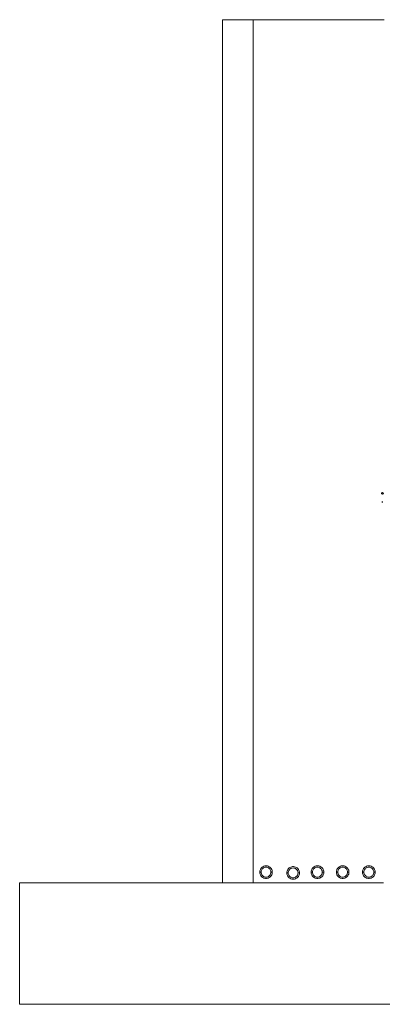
# Model space of a CAD drawing. Header units: millimetres. Extents: x -261 to 187, y -214 to 106.
# Tile 482 of 656: x -261 to -222, y -34 to 71. Entities that reach past the tile are written whole.
import ezdxf

# ---------------------------------------------------------------- set-up
doc = ezdxf.new("R2010")
doc.units = ezdxf.units.MM
doc.header["$LTSCALE"] = 0.005
doc.header["$MEASUREMENT"] = 0
doc.layers.get('0').update_dxf_attribs({"lineweight": 18})
doc.layers.add('IFC-Laje-Contorno', color=9, linetype='Continuous', lineweight=5)
doc.layers.add('IFC-Parede padrão-Contorno', color=9, linetype='Continuous', lineweight=5)

msp = doc.modelspace()

# ---------------------------------------------------------------- linework, layer by layer
for p, q in [((-222.26, 20.6), (-222.26, 20.71)), ((-222.26, 20.71), (-222.25, 20.71)), ((-222.26, 20.6), (-222.25, 20.6)), ((-222.25, 20.71), (-222.24, 20.71)), ((-222.25, 20.71), (-222.25, 20.71)), ((-222.25, 20.6), (-222.25, 20.71)), ((-222.25, 20.6), (-222.24, 20.6)), ((-222.25, 20.6), (-222.25, 20.6)), ((-222.24, 20.71), (-222.21, 20.71)), ((-222.24, 20.71), (-222.24, 20.71)), ((-222.24, 20.6), (-222.24, 20.71)), ((-222.24, 20.6), (-222.21, 20.6)), ((-222.24, 20.6), (-222.24, 20.6)), ((-222.21, 20.71), (-222.2, 20.71)), ((-222.21, 20.6), (-222.2, 20.61)), ((-222.2, 20.71), (-222.18, 20.71)), ((-222.2, 20.71), (-222.2, 20.61)), ((-222.2, 20.61), (-222.18, 20.61)), ((-222.17, 19.79), (-222.16, 19.79)), ((-222.17, 19.79), (-222.17, 19.78)), ((-222.17, 19.68), (-222.17, 19.78)), ((-222.17, 19.78), (-222.17, 19.78)), ((-222.17, 19.68), (-222.17, 19.78)), ((-222.17, 19.68), (-222.17, 19.68)), ((-222.17, 19.67), (-222.17, 19.68)), ((-222.17, 19.67), (-222.16, 19.67))]:
    msp.add_line(p, q)
for points in [[(-222.25, 20.71), (-222.25, 20.71), (-222.25, 20.71), (-222.25, 20.71), (-222.25, 20.71), (-222.25, 20.71), (-222.25, 20.71), (-222.25, 20.71), (-222.25, 20.71), (-222.25, 20.71)], [(-222.25, 20.71), (-222.25, 20.71), (-222.25, 20.71), (-222.25, 20.71), (-222.25, 20.71), (-222.25, 20.71), (-222.25, 20.71), (-222.25, 20.71), (-222.25, 20.71), (-222.25, 20.71)], [(-222.25, 20.6), (-222.25, 20.6), (-222.25, 20.6), (-222.25, 20.6), (-222.25, 20.6), (-222.25, 20.6), (-222.25, 20.6), (-222.25, 20.6), (-222.25, 20.6), (-222.25, 20.6)], [(-222.25, 20.6), (-222.25, 20.6), (-222.25, 20.6), (-222.25, 20.6), (-222.25, 20.6), (-222.25, 20.6), (-222.25, 20.6), (-222.25, 20.6), (-222.25, 20.6), (-222.25, 20.6)], [(-222.24, 20.71), (-222.24, 20.71), (-222.24, 20.71), (-222.24, 20.71), (-222.24, 20.71), (-222.24, 20.71), (-222.24, 20.71), (-222.24, 20.71), (-222.24, 20.71), (-222.24, 20.71)], [(-222.24, 20.71), (-222.24, 20.71), (-222.24, 20.71), (-222.24, 20.71), (-222.24, 20.71), (-222.24, 20.71), (-222.24, 20.71), (-222.24, 20.71), (-222.24, 20.71), (-222.24, 20.71)], [(-222.24, 20.6), (-222.24, 20.6), (-222.24, 20.6), (-222.24, 20.6), (-222.24, 20.6), (-222.24, 20.6), (-222.24, 20.6), (-222.24, 20.6), (-222.24, 20.6), (-222.24, 20.6)], [(-222.24, 20.6), (-222.24, 20.6), (-222.24, 20.6), (-222.24, 20.6), (-222.24, 20.6), (-222.24, 20.6), (-222.24, 20.6), (-222.24, 20.6), (-222.24, 20.6), (-222.24, 20.6)], [(-222.17, 19.79), (-222.17, 19.79), (-222.17, 19.79), (-222.17, 19.79), (-222.17, 19.79), (-222.17, 19.79), (-222.17, 19.79), (-222.17, 19.79), (-222.17, 19.79), (-222.17, 19.79)], [(-222.17, 19.78), (-222.17, 19.78), (-222.17, 19.78), (-222.17, 19.78), (-222.17, 19.78), (-222.17, 19.78), (-222.17, 19.78), (-222.17, 19.78), (-222.17, 19.78), (-222.17, 19.78)], [(-222.17, 19.68), (-222.17, 19.68), (-222.17, 19.68), (-222.17, 19.68), (-222.17, 19.68), (-222.17, 19.68), (-222.17, 19.68), (-222.17, 19.68), (-222.17, 19.68), (-222.17, 19.68)], [(-222.17, 19.67), (-222.17, 19.67), (-222.17, 19.67), (-222.17, 19.67), (-222.17, 19.67), (-222.17, 19.67), (-222.17, 19.67), (-222.17, 19.67), (-222.17, 19.67), (-222.17, 19.67)], [(-222.15, 19.79), (-222.15, 19.79), (-222.15, 19.79), (-222.15, 19.79), (-222.15, 19.79), (-222.15, 19.79), (-222.16, 19.79), (-222.16, 19.79), (-222.16, 19.79), (-222.16, 19.79)], [(-222.16, 19.67), (-222.16, 19.67), (-222.16, 19.67), (-222.16, 19.67), (-222.15, 19.67), (-222.15, 19.67), (-222.15, 19.67), (-222.15, 19.67), (-222.15, 19.67), (-222.15, 19.67)]]:
    msp.add_lwpolyline(points)
msp.add_circle((-222.12, 20.66), 0.0802)
at = {"layer": 'IFC-Laje-Contorno', "lineweight": 5}
for p, q in [((-239.3, 71.4), (-235.99, 71.4)), ((-239.3, -21.05), (-239.3, 71.4)), ((-235.99, 71.4), (-221.96, 71.4)), ((-235.99, -21.05), (-235.99, 71.4)), ((-261.04, -21.05), (-239.3, -21.05)), ((-261.04, -34.08), (-261.04, -21.05)), ((-239.3, -21.05), (-235.99, -21.05)), ((-235.99, -21.05), (-222.03, -21.05)), ((-261.04, -34.08), (-186.9, -34.08))]:
    msp.add_line(p, q, dxfattribs=at)
at = {"layer": 'IFC-Parede padrão-Contorno', "lineweight": 5}
for p, q in [((-235.3, -19.92), (-235.29, -19.82)), ((-235.3, -19.92), (-235.15, -19.92)), ((-235.3, -19.92), (-235.29, -20.02)), ((-235.29, -19.82), (-235.27, -19.72)), ((-235.29, -20.02), (-235.27, -20.12)), ((-235.27, -19.72), (-235.23, -19.63)), ((-235.23, -19.63), (-235.18, -19.54)), ((-235.18, -19.54), (-235.12, -19.46)), ((-235.15, -19.92), (-235.14, -19.83)), ((-235.15, -19.92), (-235.14, -20.01)), ((-235.14, -19.83), (-235.12, -19.74)), ((-235.14, -20.01), (-235.12, -20.1)), ((-235.12, -19.46), (-235.05, -19.39)), ((-235.12, -19.74), (-235.08, -19.66)), ((-235.08, -19.66), (-235.03, -19.58)), ((-235.05, -19.39), (-234.96, -19.34)), ((-235.03, -19.58), (-234.96, -19.52)), ((-234.96, -19.34), (-234.87, -19.29)), ((-234.96, -19.52), (-234.89, -19.47)), ((-234.89, -19.47), (-234.8, -19.43)), ((-234.87, -19.29), (-234.77, -19.26)), ((-234.8, -19.43), (-234.71, -19.4)), ((-234.77, -19.26), (-234.67, -19.25)), ((-234.71, -19.4), (-234.62, -19.4)), ((-234.67, -19.25), (-234.57, -19.25)), ((-234.62, -19.4), (-234.53, -19.4)), ((-234.57, -19.25), (-234.47, -19.26)), ((-234.53, -19.4), (-234.44, -19.43)), ((-234.47, -19.26), (-234.38, -19.29)), ((-234.44, -19.43), (-234.36, -19.47)), ((-234.38, -19.29), (-234.29, -19.34)), ((-234.36, -19.47), (-234.29, -19.52)), ((-234.29, -19.34), (-234.2, -19.39)), ((-234.29, -19.52), (-234.22, -19.58)), ((-234.22, -19.58), (-234.17, -19.66)), ((-234.2, -19.39), (-234.13, -19.46)), ((-234.17, -19.66), (-234.13, -19.74)), ((-234.13, -19.46), (-234.06, -19.54)), ((-234.13, -19.74), (-234.11, -19.83)), ((-234.13, -20.1), (-234.11, -20.01)), ((-234.11, -19.83), (-234.1, -19.92)), ((-234.11, -20.01), (-234.1, -19.92)), ((-234.1, -19.92), (-233.95, -19.92)), ((-234.06, -19.54), (-234.01, -19.63)), ((-234.01, -19.63), (-233.98, -19.72)), ((-233.98, -19.72), (-233.95, -19.82)), ((-233.98, -20.12), (-233.95, -20.02)), ((-233.95, -19.82), (-233.95, -19.92)), ((-233.95, -20.02), (-233.95, -19.92)), ((-232.39, -19.9), (-232.36, -19.8)), ((-232.39, -20), (-232.39, -19.9)), ((-232.39, -20), (-232.24, -20)), ((-232.39, -20), (-232.39, -20.1)), ((-232.36, -19.8), (-232.33, -19.71)), ((-232.33, -19.71), (-232.28, -19.62)), ((-232.28, -19.62), (-232.21, -19.54)), ((-232.24, -19.91), (-232.21, -19.82)), ((-232.24, -20), (-232.24, -19.91)), ((-232.24, -20), (-232.24, -20.09)), ((-232.21, -19.54), (-232.14, -19.47)), ((-232.21, -19.82), (-232.17, -19.74)), ((-232.17, -19.74), (-232.12, -19.66)), ((-232.14, -19.47), (-232.06, -19.41)), ((-232.12, -19.66), (-232.06, -19.6)), ((-232.06, -19.41), (-231.97, -19.37)), ((-232.06, -19.6), (-231.98, -19.54)), ((-231.98, -19.54), (-231.9, -19.5)), ((-231.97, -19.37), (-231.87, -19.34)), ((-231.9, -19.5), (-231.81, -19.48)), ((-231.87, -19.34), (-231.77, -19.32)), ((-231.81, -19.48), (-231.72, -19.47)), ((-231.77, -19.32), (-231.67, -19.32)), ((-231.72, -19.47), (-231.63, -19.48)), ((-231.67, -19.32), (-231.57, -19.34)), ((-231.63, -19.48), (-231.54, -19.5)), ((-231.57, -19.34), (-231.47, -19.37)), ((-231.54, -19.5), (-231.45, -19.54)), ((-231.47, -19.37), (-231.38, -19.41)), ((-231.45, -19.54), (-231.38, -19.6)), ((-231.38, -19.41), (-231.3, -19.47)), ((-231.38, -19.6), (-231.32, -19.66)), ((-231.32, -19.66), (-231.26, -19.74)), ((-231.3, -19.47), (-231.22, -19.54)), ((-231.26, -19.74), (-231.22, -19.82)), ((-231.22, -19.54), (-231.16, -19.62)), ((-231.22, -19.82), (-231.2, -19.91)), ((-231.2, -19.91), (-231.19, -20)), ((-231.2, -20.09), (-231.19, -20)), ((-231.19, -20), (-231.04, -20)), ((-231.16, -19.62), (-231.11, -19.71)), ((-231.11, -19.71), (-231.07, -19.8)), ((-231.07, -19.8), (-231.05, -19.9)), ((-231.05, -19.9), (-231.04, -20)), ((-231.05, -20.1), (-231.04, -20)), ((-229.79, -19.92), (-229.78, -19.82)), ((-229.79, -19.92), (-229.64, -19.92)), ((-229.79, -19.92), (-229.78, -20.02)), ((-229.78, -19.82), (-229.76, -19.72)), ((-229.78, -20.02), (-229.76, -20.12)), ((-229.76, -19.72), (-229.72, -19.63)), ((-229.72, -19.63), (-229.67, -19.54)), ((-229.67, -19.54), (-229.61, -19.46)), ((-229.64, -19.92), (-229.63, -19.83)), ((-229.64, -19.92), (-229.63, -20.01)), ((-229.63, -19.83), (-229.61, -19.74)), ((-229.63, -20.01), (-229.61, -20.1)), ((-229.61, -19.46), (-229.53, -19.39)), ((-229.61, -19.74), (-229.57, -19.66)), ((-229.57, -19.66), (-229.52, -19.58)), ((-229.53, -19.39), (-229.45, -19.34)), ((-229.52, -19.58), (-229.45, -19.52)), ((-229.45, -19.34), (-229.36, -19.29)), ((-229.45, -19.52), (-229.38, -19.47)), ((-229.38, -19.47), (-229.29, -19.43)), ((-229.36, -19.29), (-229.26, -19.26)), ((-229.29, -19.43), (-229.2, -19.4)), ((-229.26, -19.26), (-229.16, -19.25)), ((-229.2, -19.4), (-229.11, -19.4)), ((-229.16, -19.25), (-229.06, -19.25)), ((-229.11, -19.4), (-229.02, -19.4)), ((-229.06, -19.25), (-228.96, -19.26)), ((-229.02, -19.4), (-228.93, -19.43)), ((-228.96, -19.26), (-228.87, -19.29)), ((-228.93, -19.43), (-228.85, -19.47)), ((-228.87, -19.29), (-228.77, -19.34)), ((-228.85, -19.47), (-228.77, -19.52)), ((-228.77, -19.34), (-228.69, -19.39)), ((-228.77, -19.52), (-228.71, -19.58)), ((-228.71, -19.58), (-228.66, -19.66)), ((-228.69, -19.39), (-228.62, -19.46)), ((-228.66, -19.66), (-228.62, -19.74)), ((-228.62, -19.46), (-228.55, -19.54)), ((-228.62, -19.74), (-228.6, -19.83)), ((-228.62, -20.1), (-228.6, -20.01)), ((-228.6, -19.83), (-228.59, -19.92)), ((-228.6, -20.01), (-228.59, -19.92)), ((-228.59, -19.92), (-228.44, -19.92)), ((-228.55, -19.54), (-228.5, -19.63)), ((-228.5, -19.63), (-228.47, -19.72)), ((-228.47, -19.72), (-228.44, -19.82)), ((-228.47, -20.12), (-228.44, -20.02)), ((-228.44, -19.82), (-228.44, -19.92)), ((-228.44, -20.02), (-228.44, -19.92)), ((-227.08, -19.82), (-227.05, -19.72)), ((-227.08, -19.92), (-227.08, -19.82)), ((-227.08, -19.92), (-226.93, -19.92)), ((-227.08, -19.92), (-227.08, -20.02)), ((-227.08, -20.02), (-227.05, -20.12)), ((-227.05, -19.72), (-227.02, -19.63)), ((-227.02, -19.63), (-226.97, -19.54)), ((-226.97, -19.54), (-226.9, -19.46)), ((-226.93, -19.83), (-226.9, -19.74)), ((-226.93, -19.92), (-226.93, -19.83)), ((-226.93, -19.92), (-226.93, -20.01)), ((-226.93, -20.01), (-226.9, -20.1)), ((-226.9, -19.46), (-226.83, -19.39)), ((-226.9, -19.74), (-226.86, -19.66)), ((-226.86, -19.66), (-226.81, -19.58)), ((-226.83, -19.39), (-226.75, -19.34)), ((-226.81, -19.58), (-226.75, -19.52)), ((-226.75, -19.34), (-226.65, -19.29)), ((-226.75, -19.52), (-226.67, -19.47)), ((-226.67, -19.47), (-226.59, -19.43)), ((-226.65, -19.29), (-226.56, -19.26)), ((-226.59, -19.43), (-226.5, -19.4)), ((-226.56, -19.26), (-226.46, -19.25)), ((-226.5, -19.4), (-226.41, -19.4)), ((-226.46, -19.25), (-226.36, -19.25)), ((-226.41, -19.4), (-226.32, -19.4)), ((-226.36, -19.25), (-226.26, -19.26)), ((-226.32, -19.4), (-226.23, -19.43)), ((-226.26, -19.26), (-226.16, -19.29)), ((-226.23, -19.43), (-226.14, -19.47)), ((-226.16, -19.29), (-226.07, -19.34)), ((-226.14, -19.47), (-226.07, -19.52)), ((-226.07, -19.34), (-225.99, -19.39)), ((-226.07, -19.52), (-226, -19.58)), ((-226, -19.58), (-225.95, -19.66)), ((-225.99, -19.39), (-225.91, -19.46)), ((-225.95, -19.66), (-225.91, -19.74)), ((-225.91, -19.46), (-225.85, -19.54)), ((-225.91, -19.74), (-225.89, -19.83)), ((-225.91, -20.1), (-225.89, -20.01)), ((-225.89, -19.83), (-225.88, -19.92)), ((-225.89, -20.01), (-225.88, -19.92)), ((-225.88, -19.92), (-225.73, -19.92)), ((-225.85, -19.54), (-225.8, -19.63)), ((-225.8, -19.63), (-225.76, -19.72)), ((-225.76, -19.72), (-225.74, -19.82)), ((-225.76, -20.12), (-225.74, -20.02)), ((-225.74, -19.82), (-225.73, -19.92)), ((-225.74, -20.02), (-225.73, -19.92)), ((-224.28, -19.92), (-224.27, -19.82)), ((-224.28, -19.92), (-224.13, -19.92)), ((-224.28, -19.92), (-224.27, -20.02)), ((-224.27, -19.82), (-224.25, -19.72)), ((-224.27, -20.02), (-224.25, -20.12)), ((-224.25, -19.72), (-224.21, -19.63)), ((-224.21, -19.63), (-224.16, -19.54)), ((-224.16, -19.54), (-224.1, -19.46)), ((-224.13, -19.92), (-224.12, -19.83)), ((-224.13, -19.92), (-224.12, -20.01)), ((-224.12, -19.83), (-224.1, -19.74)), ((-224.12, -20.01), (-224.1, -20.1)), ((-224.1, -19.46), (-224.02, -19.39)), ((-224.1, -19.74), (-224.06, -19.66)), ((-224.06, -19.66), (-224.01, -19.58)), ((-224.02, -19.39), (-223.94, -19.34)), ((-224.01, -19.58), (-223.94, -19.52)), ((-223.94, -19.34), (-223.85, -19.29)), ((-223.94, -19.52), (-223.87, -19.47)), ((-223.87, -19.47), (-223.78, -19.43)), ((-223.85, -19.29), (-223.75, -19.26)), ((-223.78, -19.43), (-223.69, -19.4)), ((-223.75, -19.26), (-223.65, -19.25)), ((-223.69, -19.4), (-223.6, -19.4)), ((-223.65, -19.25), (-223.55, -19.25)), ((-223.6, -19.4), (-223.51, -19.4)), ((-223.55, -19.25), (-223.45, -19.26)), ((-223.51, -19.4), (-223.42, -19.43)), ((-223.45, -19.26), (-223.36, -19.29)), ((-223.42, -19.43), (-223.34, -19.47)), ((-223.36, -19.29), (-223.26, -19.34)), ((-223.34, -19.47), (-223.26, -19.52)), ((-223.26, -19.34), (-223.18, -19.39)), ((-223.26, -19.52), (-223.2, -19.58)), ((-223.2, -19.58), (-223.15, -19.66)), ((-223.18, -19.39), (-223.11, -19.46)), ((-223.15, -19.66), (-223.11, -19.74)), ((-223.11, -19.46), (-223.04, -19.54)), ((-223.11, -19.74), (-223.08, -19.83)), ((-223.11, -20.1), (-223.08, -20.01)), ((-223.08, -19.83), (-223.08, -19.92)), ((-223.08, -19.92), (-222.93, -19.92)), ((-223.08, -20.01), (-223.08, -19.92)), ((-223.04, -19.54), (-222.99, -19.63)), ((-222.99, -19.63), (-222.96, -19.72)), ((-222.96, -19.72), (-222.93, -19.82)), ((-222.96, -20.12), (-222.93, -20.02)), ((-222.93, -19.82), (-222.93, -19.92)), ((-222.93, -20.02), (-222.93, -19.92)), ((-235.27, -20.12), (-235.23, -20.22)), ((-235.23, -20.22), (-235.18, -20.3)), ((-235.18, -20.3), (-235.12, -20.38)), ((-235.12, -20.1), (-235.08, -20.19)), ((-235.12, -20.38), (-235.05, -20.45)), ((-235.08, -20.19), (-235.03, -20.26)), ((-235.05, -20.45), (-234.96, -20.51)), ((-235.03, -20.26), (-234.96, -20.33)), ((-234.96, -20.33), (-234.89, -20.38)), ((-234.96, -20.51), (-234.87, -20.55)), ((-234.89, -20.38), (-234.8, -20.42)), ((-234.87, -20.55), (-234.77, -20.58)), ((-234.8, -20.42), (-234.71, -20.44)), ((-234.77, -20.58), (-234.67, -20.6)), ((-234.71, -20.44), (-234.62, -20.45)), ((-234.67, -20.6), (-234.57, -20.6)), ((-234.62, -20.45), (-234.53, -20.44)), ((-234.57, -20.6), (-234.47, -20.58)), ((-234.53, -20.44), (-234.44, -20.42)), ((-234.47, -20.58), (-234.38, -20.55)), ((-234.44, -20.42), (-234.36, -20.38)), ((-234.38, -20.55), (-234.29, -20.51)), ((-234.36, -20.38), (-234.29, -20.33)), ((-234.29, -20.33), (-234.22, -20.26)), ((-234.29, -20.51), (-234.2, -20.45)), ((-234.22, -20.26), (-234.17, -20.19)), ((-234.2, -20.45), (-234.13, -20.38)), ((-234.17, -20.19), (-234.13, -20.1)), ((-234.13, -20.38), (-234.06, -20.3)), ((-234.06, -20.3), (-234.01, -20.22)), ((-234.01, -20.22), (-233.98, -20.12)), ((-232.39, -20.1), (-232.36, -20.2)), ((-232.36, -20.2), (-232.33, -20.29)), ((-232.33, -20.29), (-232.28, -20.38)), ((-232.28, -20.38), (-232.21, -20.46)), ((-232.24, -20.09), (-232.21, -20.18)), ((-232.21, -20.18), (-232.17, -20.26)), ((-232.21, -20.46), (-232.14, -20.53)), ((-232.17, -20.26), (-232.12, -20.34)), ((-232.14, -20.53), (-232.06, -20.58)), ((-232.12, -20.34), (-232.06, -20.4)), ((-232.06, -20.4), (-231.98, -20.45)), ((-232.06, -20.58), (-231.97, -20.63)), ((-231.98, -20.45), (-231.9, -20.49)), ((-231.97, -20.63), (-231.87, -20.66)), ((-231.9, -20.49), (-231.81, -20.52)), ((-231.87, -20.66), (-231.77, -20.67)), ((-231.81, -20.52), (-231.72, -20.53)), ((-231.77, -20.67), (-231.67, -20.67)), ((-231.72, -20.53), (-231.63, -20.52)), ((-231.67, -20.67), (-231.57, -20.66)), ((-231.63, -20.52), (-231.54, -20.49)), ((-231.57, -20.66), (-231.47, -20.63)), ((-231.54, -20.49), (-231.45, -20.45)), ((-231.47, -20.63), (-231.38, -20.58)), ((-231.45, -20.45), (-231.38, -20.4)), ((-231.38, -20.4), (-231.32, -20.34)), ((-231.38, -20.58), (-231.3, -20.53)), ((-231.32, -20.34), (-231.26, -20.26)), ((-231.3, -20.53), (-231.22, -20.46)), ((-231.26, -20.26), (-231.22, -20.18)), ((-231.22, -20.18), (-231.2, -20.09)), ((-231.22, -20.46), (-231.16, -20.38)), ((-231.16, -20.38), (-231.11, -20.29)), ((-231.11, -20.29), (-231.07, -20.2)), ((-231.07, -20.2), (-231.05, -20.1)), ((-229.76, -20.12), (-229.72, -20.22)), ((-229.72, -20.22), (-229.67, -20.3)), ((-229.67, -20.3), (-229.61, -20.38)), ((-229.61, -20.1), (-229.57, -20.19)), ((-229.61, -20.38), (-229.53, -20.45)), ((-229.57, -20.19), (-229.52, -20.26)), ((-229.53, -20.45), (-229.45, -20.51)), ((-229.52, -20.26), (-229.45, -20.33)), ((-229.45, -20.33), (-229.38, -20.38)), ((-229.45, -20.51), (-229.36, -20.55)), ((-229.38, -20.38), (-229.29, -20.42)), ((-229.36, -20.55), (-229.26, -20.58)), ((-229.29, -20.42), (-229.2, -20.44)), ((-229.26, -20.58), (-229.16, -20.6)), ((-229.2, -20.44), (-229.11, -20.45)), ((-229.16, -20.6), (-229.06, -20.6)), ((-229.11, -20.45), (-229.02, -20.44)), ((-229.06, -20.6), (-228.96, -20.58)), ((-229.02, -20.44), (-228.93, -20.42)), ((-228.96, -20.58), (-228.87, -20.55)), ((-228.93, -20.42), (-228.85, -20.38)), ((-228.87, -20.55), (-228.77, -20.51)), ((-228.85, -20.38), (-228.77, -20.33)), ((-228.77, -20.33), (-228.71, -20.26)), ((-228.77, -20.51), (-228.69, -20.45)), ((-228.71, -20.26), (-228.66, -20.19)), ((-228.69, -20.45), (-228.62, -20.38)), ((-228.66, -20.19), (-228.62, -20.1)), ((-228.62, -20.38), (-228.55, -20.3)), ((-228.55, -20.3), (-228.5, -20.22)), ((-228.5, -20.22), (-228.47, -20.12)), ((-227.05, -20.12), (-227.02, -20.22)), ((-227.02, -20.22), (-226.97, -20.3)), ((-226.97, -20.3), (-226.9, -20.38)), ((-226.9, -20.1), (-226.86, -20.19)), ((-226.9, -20.38), (-226.83, -20.45)), ((-226.86, -20.19), (-226.81, -20.26)), ((-226.83, -20.45), (-226.75, -20.51)), ((-226.81, -20.26), (-226.75, -20.33)), ((-226.75, -20.33), (-226.67, -20.38)), ((-226.75, -20.51), (-226.65, -20.55)), ((-226.67, -20.38), (-226.59, -20.42)), ((-226.65, -20.55), (-226.56, -20.58)), ((-226.59, -20.42), (-226.5, -20.44)), ((-226.56, -20.58), (-226.46, -20.6)), ((-226.5, -20.44), (-226.41, -20.45)), ((-226.46, -20.6), (-226.36, -20.6)), ((-226.41, -20.45), (-226.32, -20.44)), ((-226.36, -20.6), (-226.26, -20.58)), ((-226.32, -20.44), (-226.23, -20.42)), ((-226.26, -20.58), (-226.16, -20.55)), ((-226.23, -20.42), (-226.14, -20.38)), ((-226.16, -20.55), (-226.07, -20.51)), ((-226.14, -20.38), (-226.07, -20.33)), ((-226.07, -20.33), (-226, -20.26)), ((-226.07, -20.51), (-225.99, -20.45)), ((-226, -20.26), (-225.95, -20.19)), ((-225.99, -20.45), (-225.91, -20.38)), ((-225.95, -20.19), (-225.91, -20.1)), ((-225.91, -20.38), (-225.85, -20.3)), ((-225.85, -20.3), (-225.8, -20.22)), ((-225.8, -20.22), (-225.76, -20.12)), ((-224.25, -20.12), (-224.21, -20.22)), ((-224.21, -20.22), (-224.16, -20.3)), ((-224.16, -20.3), (-224.1, -20.38)), ((-224.1, -20.1), (-224.06, -20.19)), ((-224.1, -20.38), (-224.02, -20.45)), ((-224.06, -20.19), (-224.01, -20.26)), ((-224.02, -20.45), (-223.94, -20.51)), ((-224.01, -20.26), (-223.94, -20.33)), ((-223.94, -20.33), (-223.87, -20.38)), ((-223.94, -20.51), (-223.85, -20.55)), ((-223.87, -20.38), (-223.78, -20.42)), ((-223.85, -20.55), (-223.75, -20.58)), ((-223.78, -20.42), (-223.69, -20.44)), ((-223.75, -20.58), (-223.65, -20.6)), ((-223.69, -20.44), (-223.6, -20.45)), ((-223.65, -20.6), (-223.55, -20.6)), ((-223.6, -20.45), (-223.51, -20.44)), ((-223.55, -20.6), (-223.45, -20.58)), ((-223.51, -20.44), (-223.42, -20.42)), ((-223.45, -20.58), (-223.36, -20.55)), ((-223.42, -20.42), (-223.34, -20.38)), ((-223.36, -20.55), (-223.26, -20.51)), ((-223.34, -20.38), (-223.26, -20.33)), ((-223.26, -20.33), (-223.2, -20.26)), ((-223.26, -20.51), (-223.18, -20.45)), ((-223.2, -20.26), (-223.15, -20.19)), ((-223.18, -20.45), (-223.11, -20.38)), ((-223.15, -20.19), (-223.11, -20.1)), ((-223.11, -20.38), (-223.04, -20.3)), ((-223.04, -20.3), (-222.99, -20.22)), ((-222.99, -20.22), (-222.96, -20.12))]:
    msp.add_line(p, q, dxfattribs=at)

doc.saveas('drawing.dxf')
